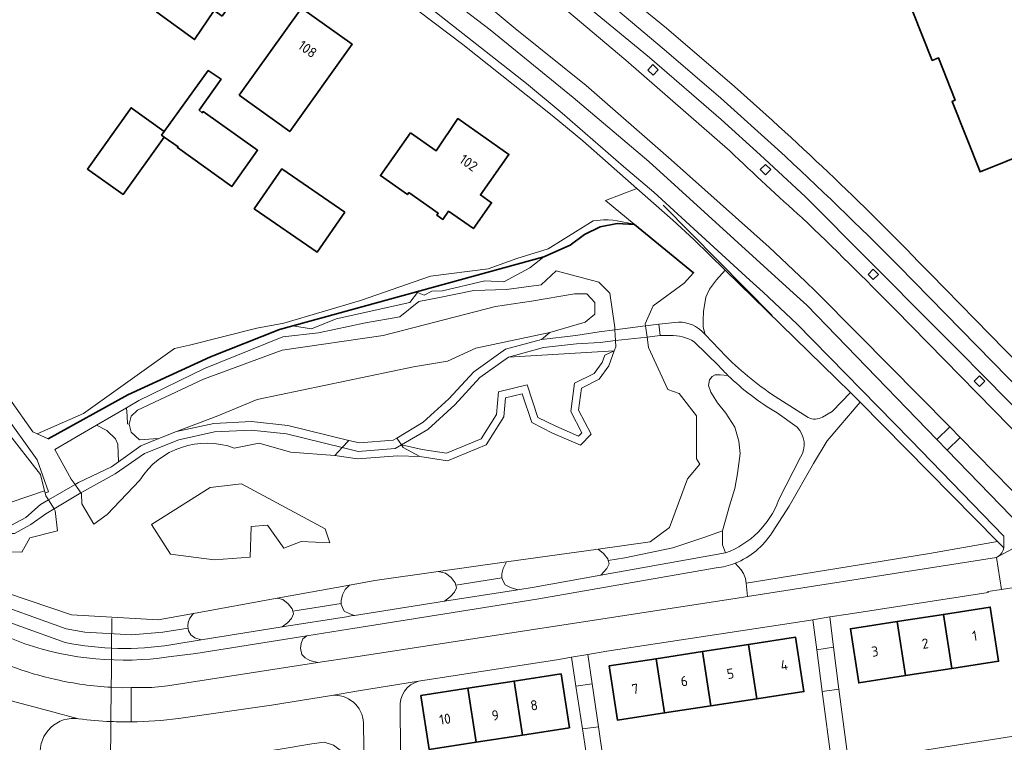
# Model space of a CAD drawing. Extents: x 150256 to 156914, y 461459 to 469481.
# Tile 261 of 656: x 154680 to 154811, y 463901 to 463998. Entities that reach past the tile are written whole.
import ezdxf
from ezdxf.enums import TextEntityAlignment as Align

# ---------------------------------------------------------------- set-up
doc = ezdxf.new("R2010")
doc.units = 0
doc.header["$LTSCALE"] = 0.75
for name, color, linetype, lineweight in [('B-RO-GK-BESCHOEIING-G', 251, 'GK-BESCHOEIING', 35), ('B-RO-GR-BEPLANTING_CULTUUR_BOSPLANTSOEN-GV', 251, 'CONTINUOUS', 18), ('B-RO-GR-GROENVOORZIENING-GV', 251, 'CONTINUOUS', 18), ('B-RO-IE-TERREINAFSCHEIDING_KUNSTMATIG_HEKWERK-G', 251, 'IE-TERREINAFSCHEIDING-KUNSTMATIG', 18), ('B-RO-KW-KUNSTWERK_DEK-GV', 6, 'CONTINUOUS', 18), ('B-RO-KW-KUNSTWERK_DUIKER-G', 251, 'CONTINUOUS', 18), ('B-RO-OG-BEBOUWING-GV', 6, 'CONTINUOUS', 35), ('B-RO-OG-BEBOUWING-T18', 1, 'CONTINUOUS', 18), ('B-RO-OG-TERREIN_CULTUURSCHEIDING-GV', 251, 'CONTINUOUS', 18), ('B-RO-OG-WATER_SLOOT-GV', 251, 'CONTINUOUS', 18), ('B-RO-VH-VERHARDING_ASFALT-GV', 251, 'CONTINUOUS', 18), ('B-RO-VH-VERHARDING_OPEN-GV', 251, 'CONTINUOUS', 18), ('B-RO-VH-VERHARDING_STRAATBAKSTEEN-GV', 251, 'CONTINUOUS', 18), ('B-RO-VH-VERHARDING_TEGEL-GV', 251, 'CONTINUOUS', 18)]:
    doc.layers.add(name, color=color, linetype=linetype, lineweight=lineweight)
doc.styles.add('NLCS-ISO-M200-T18', font='NLCS-ISO.ttf', dxfattribs={"height": 360})
doc.linetypes.add('GK-BESCHOEIING', pattern='A,30,-5,[1,NLCS.SHX,S=1,R=0,X=0,Y=0],-5', length=40)
doc.linetypes.add('IE-TERREINAFSCHEIDING-KUNSTMATIG', pattern='A,4,[82,NLCS.SHX,S=0.75,R=90,X=0,Y=0],4,-2', length=10)

msp = doc.modelspace()

# ---------------------------------------------------------------- linework, layer by layer
at = {"layer": 'B-RO-GK-BESCHOEIING-G'}
msp.add_lwpolyline([(154683.711, 463942.013), (154694.368, 463947.902), (154705.4, 463952.995), (154714.629, 463956.665), (154749.931, 463966.343), (154753.457, 463967.901), (154755.378, 463969.325), (154757.483, 463970.347), (154759.747, 463970.796), (154762.072, 463970.676), (154769.949, 463964.223), (154768.674, 463962.849)], dxfattribs=at)
at = {"layer": 'B-RO-GR-BEPLANTING_CULTUUR_BOSPLANTSOEN-GV'}
for points in [[(154771.006, 463956.472), (154771.484, 463955.972), (154771.232, 463956.979), (154771.232, 463957.893), (154771.294, 463959.054), (154771.604, 463960.955), (154772.099, 463962.017), (154773.029, 463963.277), (154774.187, 463964.57), (154769.995, 463968.661), (154767.16, 463971.265), (154762.39, 463975.471), (154758.172, 463973.871), (154762.026, 463970.714), (154762.072, 463970.676), (154769.949, 463964.223), (154768.674, 463962.849), (154764.537, 463959.823), (154763.47, 463957.388), (154763.51, 463957.123), (154765.327, 463957.353)], [(154787.187, 463944.937), (154788.491, 463945.687), (154790.925, 463948.234), (154774.187, 463964.57), (154773.029, 463963.277), (154772.099, 463962.017), (154771.604, 463960.955), (154771.294, 463959.054), (154771.232, 463957.893), (154771.232, 463956.979), (154771.484, 463955.972), (154774.286, 463953.037)], [(154765.327, 463957.353), (154767.45, 463957.592)], [(154774.544, 463950.511), (154773.517, 463950.57), (154772.839, 463950.57), (154772.445, 463950.375), (154772.065, 463949.937), (154771.943, 463949.175), (154772.242, 463948.267), (154773.151, 463946.823), (154774.277, 463945.477), (154775.484, 463943.611), (154775.986, 463941.73), (154776.162, 463940.091), (154775.823, 463937.415), (154775.484, 463935.404), (154774.751, 463933.068), (154773.805, 463929.743), (154773.832, 463927.861), (154774.234, 463926.787)], [(154781.325, 463947.38), (154785.273, 463944.888)], [(154775.499, 463925.412), (154775.909, 463924.967), (154776.313, 463924.536), (154776.609, 463924.026), (154776.904, 463923.359), (154776.986, 463922.745), (154801.478, 463926.708), (154810.558, 463928.318), (154792.194, 463946.919), (154787.811, 463941.766), (154785.991, 463938.735), (154782.738, 463933.031), (154780.434, 463929.52)], [(154783.812, 463943.577), (154781.116, 463945.507)], [(154781.31, 463933.828), (154784.242, 463939.566)], [(154721.557, 463907.735), (154713.541, 463906.443), (154701.133, 463904.671)], [(154691.986, 463898.339), (154692.054, 463898.335), (154695.207, 463898.147), (154701.951, 463898.727), (154706.39, 463899.361), (154714.443, 463900.511), (154718.955, 463901.252), (154720.616, 463901.469), (154721.843, 463901.108), (154723.07, 463900.169), (154724.514, 463897.497), (154725.964, 463894.154), (154725.86, 463904.077)]]:
    msp.add_lwpolyline(points, dxfattribs=at)
for points in [[(154767.45, 463957.592, -0.2181897), (154771.006, 463956.472)], [(154774.286, 463953.037, 0.0507238), (154781.325, 463947.38)], [(154781.116, 463945.507, -0.0611622), (154774.544, 463950.511)], [(154785.273, 463944.888, 0.2523462), (154787.187, 463944.937)], [(154784.242, 463939.566, 0.3445748), (154783.812, 463943.577)], [(154774.234, 463926.787, 0.2189558), (154781.31, 463933.828)], [(154780.434, 463929.52, -0.1615754), (154775.499, 463925.412)], [(154725.86, 463904.077, 0.4304669), (154721.557, 463907.735)], [(154687.785, 463904.623, 0.4847173), (154682.68, 463899.784)], [(154692.109, 463904.254, -0.0303121), (154687.785, 463904.623)], [(154694.8, 463904.205, -0.0137517), (154692.109, 463904.254)], [(154701.133, 463904.671, -0.0320485), (154694.8, 463904.205)]]:
    msp.add_lwpolyline(points, format="xyb", dxfattribs=at)
for points in [[(154730.31, 463942.137), (154733.829, 463944.251), (154737.258, 463947.396), (154740.611, 463951.009), (154744.824, 463954.022), (154749.628, 463955.321), (154750.742, 463956.256), (154740.843, 463954.128), (154737.075, 463952.418), (154732.531, 463951.636), (154711.655, 463947.272), (154706.365, 463945.09), (154700.857, 463943.014), (154705.851, 463944.083), (154710.877, 463944.34), (154715.738, 463943.812), (154723.91, 463941.822), (154725.31, 463941.481), (154729.813, 463941.839)], [(154683.243, 463935.07), (154674.124, 463932.028), (154668.91, 463942.735), (154667.878, 463942.174), (154668.719, 463940.541), (154669.056, 463937.092), (154667.863, 463933.827), (154669.9, 463932.986), (154672.176, 463931.679), (154674.415, 463931.154), (154676.676, 463930.47), (154678.832, 463930.482), (154680.741, 463931.501), (154682.694, 463933.24), (154683.763, 463933.865), (154683.419, 463934.427), (154683.314, 463934.809)], [(154717.526, 463928.327), (154721.338, 463928.127), (154720.708, 463930.02), (154709.559, 463936.032), (154705.377, 463935.516), (154697.531, 463930.597), (154700.06, 463926.607), (154705.915, 463925.852), (154710.71, 463926.217), (154710.835, 463930.32), (154713.025, 463930.49), (154715.22, 463927.421)]]:
    msp.add_lwpolyline(points, close=True, dxfattribs=at)
at = {"layer": 'B-RO-GR-GROENVOORZIENING-GV'}
for points in [[(154765.243, 463991.37), (154764.512, 463992.052), (154763.83, 463991.32), (154764.562, 463990.638)], [(154780.278, 463978.012), (154779.571, 463978.719), (154778.864, 463978.013), (154779.571, 463977.305)], [(154794.678, 463964.016), (154793.971, 463964.723), (154793.264, 463964.016), (154793.971, 463963.309)], [(154808.86, 463949.748), (154808.153, 463950.455), (154807.445, 463949.749), (154808.152, 463949.041)]]:
    msp.add_lwpolyline(points, close=True, dxfattribs=at)
at = {"layer": 'B-RO-IE-TERREINAFSCHEIDING_KUNSTMATIG_HEKWERK-G'}
for points in [[(154765.882, 463973.282), (154780.445, 463958.501)], [(154674.124, 463932.028), (154683.243, 463935.07)]]:
    msp.add_lwpolyline(points, dxfattribs=at)
at = {"layer": 'B-RO-KW-KUNSTWERK_DEK-GV'}
for points in [[(154763.51, 463957.123), (154759.429, 463956.607), (154759.503, 463955.155), (154763.734, 463955.641)], [(154687.31, 463935.938), (154683.763, 463933.865), (154684.498, 463932.664), (154688.103, 463934.818)]]:
    msp.add_lwpolyline(points, close=True, dxfattribs=at)
at = {"layer": 'B-RO-KW-KUNSTWERK_DUIKER-G'}
msp.add_lwpolyline([(154692.029, 463895.667), (154692.054, 463898.335), (154692.109, 463904.254), (154692.152, 463908.836), (154692.172, 463910.928), (154692.186, 463912.476), (154692.201, 463914.104), (154692.238, 463918.004)], dxfattribs=at)
at = {"layer": 'B-RO-OG-BEBOUWING-GV'}
for points in [[(154706.946, 463998.54), (154708.006, 464000), (154711.376, 464004.638), (154707.061, 464007.773), (154705.328, 464005.387), (154703.702, 464006.569), (154698.93, 464000), (154698.236, 463999.045), (154703.278, 463995.383), (154705.917, 463999.288)], [(154709.231, 463987.947), (154716.006, 463983.1), (154724.35, 463994.764), (154717.574, 463999.611)], [(154699.238, 463983.123), (154698.862, 463982.616), (154699.201, 463982.365), (154701.077, 463981.078), (154700.987, 463980.952), (154708.27, 463975.766), (154711.708, 463980.594), (154704.426, 463985.781), (154704.314, 463985.624), (154703.895, 463985.965), (154706.821, 463990.105), (154705.104, 463991.243)], [(154699.201, 463982.365), (154698.862, 463982.616), (154699.238, 463983.123), (154694.791, 463986.291), (154688.952, 463978.095), (154693.732, 463974.689)], [(154732.148, 463982.928), (154728.107, 463977.211), (154731.727, 463974.674), (154731.917, 463974.943), (154735.848, 463972.189), (154735.658, 463971.92), (154736.463, 463971.356), (154737.226, 463972.445), (154740.535, 463970.128), (154742.955, 463973.585), (154741.472, 463974.623), (154745.27, 463980.045), (154738.432, 463984.834), (154735.555, 463980.52)], [(154723.353, 463972.33), (154714.957, 463978.139), (154711.252, 463972.785), (154719.648, 463966.976)], [(154797.167, 463917.618), (154798.283, 463910.382), (154804.459, 463911.335), (154803.344, 463918.57)], [(154804.459, 463911.335), (154810.717, 463912.3), (154809.601, 463919.535), (154803.344, 463918.57)], [(154798.283, 463910.382), (154797.167, 463917.618), (154790.91, 463916.652), (154792.026, 463909.417)], [(154777.307, 463914.542), (154771.13, 463913.591), (154772.246, 463906.344), (154778.423, 463907.295)], [(154778.423, 463907.295), (154784.696, 463908.261), (154783.58, 463915.508), (154777.307, 463914.542)], [(154766.069, 463905.393), (154772.246, 463906.344), (154771.13, 463913.591), (154764.953, 463912.64)], [(154764.953, 463912.64), (154758.68, 463911.674), (154759.795, 463904.427), (154766.069, 463905.393)], [(154753.371, 463903.396), (154752.257, 463910.616), (154745.976, 463909.646), (154747.09, 463902.426)], [(154739.799, 463908.693), (154740.913, 463901.473), (154747.09, 463902.426), (154745.976, 463909.646)], [(154740.913, 463901.473), (154739.799, 463908.693), (154733.518, 463907.723), (154734.633, 463900.503)]]:
    msp.add_lwpolyline(points, close=True, dxfattribs=at)
msp.add_lwpolyline([(154796.572, 464005.853), (154801.84, 463992.609), (154802.686, 463992.936), (154804.924, 463987.317), (154804.881, 463987.3), (154804.502, 463987.138), (154808.23, 463977.705), (154815.123, 463980.46), (154814.042, 463983.407), (154814.366, 463983.488), (154814.61, 463982.893), (154821.043, 463985.459), (154824.323, 463986.759), (154830.455, 463989.096), (154839.373, 463992.633), (154836.67, 463999.457)], dxfattribs=at)
at = {"layer": 'B-RO-OG-TERREIN_CULTUURSCHEIDING-GV'}
for points in [[(154804.178, 463943.622), (154791.974, 463955.983), (154786.301, 463961.73), (154784.901, 463963.052), (154780.044, 463967.637), (154766.966, 463979.334), (154755.599, 463989.272), (154746.118, 463996.886), (154742.366, 464000), (154733.5, 464006.306), (154729.425, 464009.204), (154725.917, 464011.699), (154724.304, 464010.405), (154738.456, 464000), (154742.795, 463996.697), (154753.87, 463987.65), (154763.969, 463979.113), (154783.322, 463961.494), (154785.075, 463959.898), (154790.373, 463954.402), (154802.445, 463941.936)], [(154694.546, 463943.993), (154694.823, 463942.901), (154695.936, 463941.907), (154697.769, 463942.015), (154698.499, 463942.058), (154700.857, 463943.014), (154706.365, 463945.09), (154711.655, 463947.272), (154732.531, 463951.636), (154737.075, 463952.418), (154740.843, 463954.128), (154750.742, 463956.256), (154755.49, 463957.616), (154756.745, 463958.676), (154756.749, 463960.271), (154755.706, 463961.405), (154754.036, 463961.403), (154748.313, 463960.452), (154743.468, 463959.713), (154728.458, 463955.848), (154714.997, 463953.88), (154704.451, 463950.011), (154695.641, 463945.867), (154694.827, 463945.054)], [(154759.503, 463955.155), (154757.454, 463954.919), (154754.312, 463954.751), (154749.882, 463954.227), (154745.243, 463952.959), (154759.361, 463953.798), (154759.546, 463954.31)], [(154730.914, 463941.216), (154733.679, 463940.615), (154736.949, 463940.124), (154741.558, 463942.024), (154743.611, 463945.3), (154743.9, 463948.294), (154747.72, 463949.26), (154749.15, 463944.901), (154751.531, 463943.713), (154754.596, 463942.369), (154755.038, 463942.82), (154753.553, 463945.665), (154754.061, 463949.453), (154756.656, 463950.784), (154757.741, 463952.25), (154758.09, 463953.203), (154759.361, 463953.798), (154745.243, 463952.959), (154741.378, 463950.233), (154738.066, 463946.575), (154734.437, 463943.296)], [(154690.177, 463943.855), (154691.563, 463943.162), (154692.709, 463942.048), (154693.039, 463941.328), (154693.119, 463938.957), (154696.104, 463941.087), (154698.499, 463942.058), (154697.769, 463942.015), (154695.936, 463941.907), (154694.823, 463942.901), (154694.546, 463943.993), (154694.32, 463944.021), (154694.281, 463945.066), (154694.169, 463946.177)], [(154693.119, 463938.957), (154693.039, 463941.328), (154692.709, 463942.048), (154691.563, 463943.162), (154690.177, 463943.855), (154684.609, 463940.615), (154686.804, 463936.653), (154687.31, 463935.938), (154687.759, 463936.2), (154692.173, 463938.282)], [(154684.498, 463932.664), (154683.427, 463932.025), (154681.404, 463930.592), (154679.224, 463929.361), (154675.537, 463929.379), (154675.384, 463926.992), (154675.47, 463926.976), (154680.213, 463926.878), (154681.268, 463928.802), (154684.949, 463929.752), (154684.655, 463932.407)], [(154758.551, 463925.755), (154758.668, 463925.334), (154758.375, 463924.721), (154757.545, 463923.798), (154774.234, 463926.787), (154773.832, 463927.861), (154773.805, 463929.743), (154771.323, 463928.867), (154767.199, 463927.472), (154760.758, 463926.11)], [(154746.479, 463921.864), (154745.501, 463922.183), (154744.769, 463922.533), (154744.513, 463923.014), (154744.33, 463923.466), (154738.195, 463922.484), (154738.291, 463922.139), (154737.998, 463921.527), (154737.486, 463920.958), (154736.692, 463920.325)], [(154716.418, 463918.985), (154716.514, 463918.638), (154716.222, 463918.026), (154715.709, 463917.457), (154714.996, 463916.888), (154723.59, 463918.262), (154724.208, 463918.361), (154724.653, 463918.431), (154724.017, 463918.638), (154723.285, 463918.988), (154723.029, 463919.47), (154722.846, 463919.907), (154722.846, 463920.018)]]:
    msp.add_lwpolyline(points, close=True, dxfattribs=at)
for points in [[(154805.588, 463942.194), (154803.847, 463940.5), (154815.231, 463928.753)], [(154815.204, 463932.403), (154814.657, 463932.96), (154805.588, 463942.194)], [(154811.387, 463927.478), (154810.558, 463928.318), (154801.478, 463926.708), (154776.986, 463922.745)], [(154776.986, 463922.745), (154777.165, 463920.962), (154810.426, 463926.191)], [(154719.734, 463912.127), (154724.507, 463912.861), (154775.493, 463920.699), (154777.165, 463920.962), (154776.986, 463922.745), (154776.904, 463923.359), (154776.609, 463924.026), (154776.313, 463924.536), (154775.909, 463924.967), (154775.499, 463925.412)], [(154772.982, 463924.779), (154748.996, 463920.615), (154724.44, 463916.688), (154723.856, 463916.595), (154718.289, 463915.711), (154717.759, 463915.312), (154717.503, 463914.656), (154717.429, 463914.043), (154717.612, 463913.212), (154718.052, 463912.774), (154718.674, 463912.424), (154719.734, 463912.127)], [(154674.724, 463920.718), (154674.107, 463919.075), (154685.992, 463914.827)], [(154700.128, 463914.511), (154704.153, 463915.154), (154703.293, 463915.449), (154702.757, 463915.851), (154702.455, 463916.352), (154702.426, 463916.637), (154702.416, 463916.735), (154699.033, 463916.191), (154694.911, 463915.851), (154688.62, 463916.191), (154686.121, 463916.633), (154674.724, 463920.718)], [(154680.604, 463914.63), (154673.857, 463917.285), (154673.228, 463916.954), (154672.746, 463915.726), (154672.199, 463914.253), (154674.102, 463913.442), (154678.746, 463911.643)], [(154692.152, 463908.836), (154693.68, 463908.774), (154694.8, 463908.777), (154697.566, 463908.783), (154699.644, 463909.039), (154719.734, 463912.127), (154718.674, 463912.424), (154718.052, 463912.774), (154717.612, 463913.212), (154717.429, 463914.043), (154717.503, 463914.656), (154717.759, 463915.312), (154718.289, 463915.711)], [(154718.289, 463915.711), (154703.43, 463913.35), (154699.776, 463912.885)]]:
    msp.add_lwpolyline(points, dxfattribs=at)
for points in [[(154810.661, 463926.316, 0.2235804), (154811.387, 463927.478)], [(154810.426, 463926.191, 0.0386733), (154810.661, 463926.316)], [(154775.499, 463925.412, -0.064013), (154772.982, 463924.779)], [(154699.776, 463912.885, -0.1182438), (154680.604, 463914.63)], [(154685.992, 463914.827, 0.0921067), (154700.128, 463914.511)], [(154678.746, 463911.643, 0.0355615), (154684.74, 463909.858)], [(154684.74, 463909.858, 0.0426414), (154692.152, 463908.836)]]:
    msp.add_lwpolyline(points, format="xyb", dxfattribs=at)
at = {"layer": 'B-RO-OG-WATER_SLOOT-GV'}
for points in [[(154651.746, 463979.505), (154644.172, 463984.24), (154642.192, 463981.283), (154651.417, 463974.825), (154659.215, 463966.948), (154666.436, 463959.572), (154671.419, 463952.985), (154678.116, 463943.156), (154682.684, 463937.244), (154683.243, 463935.07)], [(154683.243, 463935.07), (154683.314, 463934.809), (154683.741, 463934.949), (154682.237, 463939.212), (154677.645, 463945.643), (154674.068, 463950.398), (154670.526, 463955.452), (154666.382, 463960.872), (154657.597, 463969.847), (154654.139, 463973.394), (154652.192, 463975.17), (154649.788, 463977.078), (154647.358, 463978.815), (154645.091, 463980.271), (154642.732, 463981.628), (154644.172, 463983.546), (154655.45, 463976.066), (154669.167, 463960.745), (154678.613, 463947.319), (154670.961, 463959.024), (154665.539, 463965.727)], [(154675.341, 463922.364), (154686.837, 463918.513), (154698.411, 463917.85), (154703.129, 463918.706), (154714.304, 463920.734), (154724, 463922.493), (154727.374, 463923.105), (154735.829, 463924.292), (154744.959, 463925.574), (154757.199, 463927.292), (154764.137, 463928.266), (154766.729, 463930.165), (154769.147, 463936.705), (154770.787, 463938.659), (154770.342, 463939.357), (154770.347, 463945.103), (154768.022, 463948.11), (154766.492, 463948.629), (154763.946, 463954.244), (154763.734, 463955.641), (154763.51, 463957.123), (154763.47, 463957.388), (154764.537, 463959.823), (154768.674, 463962.849), (154769.949, 463964.223), (154762.072, 463970.676), (154759.747, 463970.796), (154757.483, 463970.347), (154755.378, 463969.325), (154753.457, 463967.901), (154749.931, 463966.343), (154748.092, 463964.89), (154744.601, 463963.028), (154742.041, 463963.144), (154736.398, 463961.806), (154735.001, 463961.748), (154733.954, 463961.224), (154733.081, 463961.573), (154732.034, 463960.235), (154722.202, 463958.081), (154718.885, 463956.743), (154716.365, 463957.141), (154714.629, 463956.665), (154705.4, 463952.995), (154694.368, 463947.902), (154683.711, 463942.013), (154682.261, 463942.685), (154681.686, 463942.951), (154678.613, 463947.319)], [(154695.953, 463936.509), (154691.586, 463931.911), (154689.799, 463930.605), (154688.228, 463933.343), (154688.18, 463934.709), (154688.103, 463934.818), (154687.31, 463935.938), (154686.804, 463936.653), (154684.609, 463940.615), (154690.177, 463943.855), (154694.169, 463946.177), (154695.837, 463947.148), (154704.59, 463951.444), (154715.093, 463955.659), (154719.821, 463956.208), (154726.113, 463957.526), (154730.711, 463958.334), (154733.257, 463960.383), (154735.764, 463960.875), (154740.598, 463961.877), (154744.971, 463962.013), (154749.585, 463962.603), (154751.594, 463964.487), (154757.284, 463962.981), (154758.752, 463961.507), (154759.414, 463956.898), (154759.429, 463956.607), (154759.503, 463955.155), (154759.546, 463954.31), (154759.361, 463953.798), (154758.632, 463951.773), (154757.321, 463950.001), (154754.983, 463948.802), (154754.586, 463945.846), (154756.26, 463942.64), (154754.828, 463941.175), (154751.107, 463942.807), (154748.33, 463944.193), (154747.061, 463948.062), (154744.828, 463947.497), (154744.584, 463944.969), (154742.235, 463941.222), (154737.074, 463939.094), (154733.355, 463939.652), (154730.406, 463939.755), (154725.064, 463939.337), (154722.012, 463939.814), (154716.096, 463940.259), (154711.912, 463941.445), (154708.591, 463940.802)], [(154766.817, 463955.843), (154765.488, 463955.843), (154763.734, 463955.641), (154763.946, 463954.244), (154766.492, 463948.629), (154768.022, 463948.11), (154770.347, 463945.103), (154770.342, 463939.357), (154770.787, 463938.659), (154769.147, 463936.705), (154766.729, 463930.165), (154764.137, 463928.266), (154757.199, 463927.292), (154757.936, 463926.691), (154758.485, 463925.99), (154758.551, 463925.755), (154760.758, 463926.11), (154767.199, 463927.472), (154771.323, 463928.867), (154773.805, 463929.743)], [(154773.359, 463951.724), (154770.054, 463955.016)], [(154773.805, 463929.743), (154774.751, 463933.068), (154775.484, 463935.404), (154775.823, 463937.415), (154776.162, 463940.091), (154775.986, 463941.73), (154775.484, 463943.611), (154774.277, 463945.477), (154773.151, 463946.823), (154772.242, 463948.267), (154771.943, 463949.175), (154772.065, 463949.937), (154772.445, 463950.375), (154772.839, 463950.57), (154773.517, 463950.57), (154774.544, 463950.511)], [(154677.645, 463945.643), (154682.237, 463939.212), (154683.741, 463934.949), (154683.314, 463934.809), (154683.419, 463934.427), (154683.763, 463933.865), (154684.498, 463932.664), (154684.655, 463932.407), (154684.949, 463929.752), (154681.268, 463928.802), (154680.213, 463926.878), (154675.47, 463926.976)], [(154723.009, 463940.868), (154715.573, 463942.685), (154710.861, 463943.209), (154705.959, 463942.979), (154701.171, 463941.916), (154696.61, 463940.093), (154692.673, 463937.372), (154689.38, 463935.535), (154688.582, 463935.104), (154688.103, 463934.818), (154688.18, 463934.709), (154688.228, 463933.343), (154689.799, 463930.605), (154691.586, 463931.911), (154695.953, 463936.509)], [(154708.591, 463940.802), (154711.912, 463941.445), (154716.096, 463940.259), (154722.012, 463939.814), (154723.009, 463940.868)]]:
    msp.add_lwpolyline(points, dxfattribs=at)
for points in [[(154762.072, 463970.676), (154762.026, 463970.714), (154759.762, 463971.151), (154759.144, 463971.237), (154758.522, 463971.291), (154757.898, 463971.313), (154756.549, 463971.184), (154750.516, 463967.411), (154746.327, 463966.121), (154742.498, 463964.735), (154734.789, 463963.785), (154725.458, 463960.542), (154715.208, 463957.512), (154711.585, 463956.803), (154702.618, 463954.563), (154700.616, 463954.108), (154688.449, 463945.404), (154682.261, 463942.685), (154683.711, 463942.013), (154694.368, 463947.902), (154705.4, 463952.995), (154714.629, 463956.665), (154716.365, 463957.141), (154718.885, 463956.743), (154722.202, 463958.081), (154732.034, 463960.235), (154733.081, 463961.573), (154733.954, 463961.224), (154735.001, 463961.748), (154736.398, 463961.806), (154742.041, 463963.144), (154744.601, 463963.028), (154748.092, 463964.89), (154749.931, 463966.343), (154753.457, 463967.901), (154755.378, 463969.325), (154757.483, 463970.347), (154759.747, 463970.796)], [(154694.169, 463946.177), (154694.281, 463945.066), (154694.32, 463944.021), (154694.546, 463943.993), (154694.827, 463945.054), (154695.641, 463945.867), (154704.451, 463950.011), (154714.997, 463953.88), (154728.458, 463955.848), (154743.468, 463959.713), (154748.313, 463960.452), (154754.036, 463961.403), (154755.706, 463961.405), (154756.749, 463960.271), (154756.745, 463958.676), (154755.49, 463957.616), (154750.742, 463956.256), (154749.628, 463955.321), (154754.223, 463955.837), (154757.342, 463956.342), (154759.429, 463956.607), (154759.414, 463956.898), (154758.752, 463961.507), (154757.284, 463962.981), (154751.594, 463964.487), (154749.585, 463962.603), (154744.971, 463962.013), (154740.598, 463961.877), (154735.764, 463960.875), (154733.257, 463960.383), (154730.711, 463958.334), (154726.113, 463957.526), (154719.821, 463956.208), (154715.093, 463955.659), (154704.59, 463951.444), (154695.837, 463947.148)], [(154759.361, 463953.798), (154758.09, 463953.203), (154757.741, 463952.25), (154756.656, 463950.784), (154754.061, 463949.453), (154753.553, 463945.665), (154755.038, 463942.82), (154754.596, 463942.369), (154751.531, 463943.713), (154749.15, 463944.901), (154747.72, 463949.26), (154743.9, 463948.294), (154743.611, 463945.3), (154741.558, 463942.024), (154736.949, 463940.124), (154733.679, 463940.615), (154730.914, 463941.216), (154731.15, 463940.856), (154733.355, 463939.652), (154737.074, 463939.094), (154742.235, 463941.222), (154744.584, 463944.969), (154744.828, 463947.497), (154747.061, 463948.062), (154748.33, 463944.193), (154751.107, 463942.807), (154754.828, 463941.175), (154756.26, 463942.64), (154754.586, 463945.846), (154754.983, 463948.802), (154757.321, 463950.001), (154758.632, 463951.773)], [(154723.009, 463940.868), (154722.012, 463939.814), (154725.064, 463939.337), (154730.406, 463939.755), (154733.355, 463939.652), (154731.15, 463940.856), (154730.914, 463941.216), (154730.097, 463940.734), (154725.146, 463940.346)], [(154717.526, 463928.327), (154715.22, 463927.421), (154713.025, 463930.49), (154710.835, 463930.32), (154710.71, 463926.217), (154705.915, 463925.852), (154700.06, 463926.607), (154697.531, 463930.597), (154705.377, 463935.516), (154709.559, 463936.032), (154720.708, 463930.02), (154721.338, 463928.127)], [(154744.959, 463925.574), (154744.513, 463924.721), (154744.33, 463923.977), (154744.33, 463923.466), (154744.513, 463923.014), (154744.769, 463922.533), (154745.501, 463922.183), (154746.479, 463921.864), (154748.652, 463922.206), (154757.545, 463923.798), (154758.375, 463924.721), (154758.668, 463925.334), (154758.551, 463925.755), (154758.485, 463925.99), (154757.936, 463926.691), (154757.199, 463927.292)], [(154744.33, 463923.466), (154744.33, 463923.977), (154744.513, 463924.721), (154744.959, 463925.574), (154735.829, 463924.292), (154736.827, 463924.065), (154737.559, 463923.496), (154738.108, 463922.796), (154738.195, 463922.484)], [(154724, 463922.493), (154723.395, 463921.877), (154723.029, 463921.176), (154722.846, 463920.432), (154722.846, 463920.018), (154722.846, 463919.907), (154723.029, 463919.47), (154723.285, 463918.988), (154724.017, 463918.638), (154724.653, 463918.431), (154736.692, 463920.325), (154737.486, 463920.958), (154737.998, 463921.527), (154738.291, 463922.139), (154738.195, 463922.484), (154738.108, 463922.796), (154737.559, 463923.496), (154736.827, 463924.065), (154735.829, 463924.292), (154727.374, 463923.105)], [(154674.724, 463920.718), (154686.121, 463916.633), (154688.62, 463916.191), (154694.911, 463915.851), (154699.033, 463916.191), (154702.416, 463916.735), (154702.387, 463917.014), (154702.421, 463917.475), (154702.589, 463917.956), (154703.008, 463918.538), (154703.129, 463918.706), (154698.411, 463917.85), (154686.837, 463918.513), (154675.341, 463922.364)], [(154722.846, 463920.018), (154722.846, 463920.432), (154723.029, 463921.176), (154723.395, 463921.877), (154724, 463922.493), (154714.304, 463920.734), (154715.05, 463920.564), (154715.782, 463919.995), (154716.331, 463919.295), (154716.418, 463918.985)], [(154702.416, 463916.735), (154702.426, 463916.637), (154702.455, 463916.352), (154702.757, 463915.851), (154703.293, 463915.449), (154704.153, 463915.154), (154714.996, 463916.888), (154715.709, 463917.457), (154716.222, 463918.026), (154716.514, 463918.638), (154716.418, 463918.985), (154716.331, 463919.295), (154715.782, 463919.995), (154715.05, 463920.564), (154714.304, 463920.734), (154703.129, 463918.706), (154703.008, 463918.538), (154702.589, 463917.956), (154702.421, 463917.475), (154702.387, 463917.014)]]:
    msp.add_lwpolyline(points, close=True, dxfattribs=at)
for points in [[(154770.054, 463955.016, 0.1356818), (154766.817, 463955.843)], [(154774.544, 463950.511, -0.0125087), (154773.359, 463951.724)], [(154695.953, 463936.509, -0.3544201), (154708.591, 463940.802)], [(154708.591, 463940.802, 0.3544201), (154695.953, 463936.509)]]:
    msp.add_lwpolyline(points, format="xyb", dxfattribs=at)
at = {"layer": 'B-RO-VH-VERHARDING_ASFALT-GV'}
for points in [[(154781.211, 463980.711), (154773.595, 463987.574), (154766.007, 463994.081), (154758.966, 464000), (154758.719, 464000.207), (154748.008, 464008.601), (154732.493, 464020.042), (154716.984, 464030.925), (154716.478, 464031.322), (154713.012, 464034.039)], [(154713.79, 464027.893), (154714.844, 464027.148), (154716.108, 464028.933), (154734.046, 464016.294), (154744.807, 464008.35), (154755.546, 464000), (154764.043, 463992.994), (154773.639, 463984.697), (154778.834, 463979.983), (154784.915, 463974.374), (154802.124, 463957.063), (154804.944, 463954.226), (154809.174, 463949.971), (154816.174, 463942.829), (154819.351, 463939.676), (154827.833, 463930.935)], [(154810.661, 463926.316), (154815.231, 463928.753), (154803.847, 463940.5), (154802.445, 463941.936), (154790.373, 463954.402), (154785.075, 463959.898), (154783.322, 463961.494), (154763.969, 463979.113), (154753.87, 463987.65), (154742.795, 463996.697), (154738.456, 464000), (154724.304, 464010.405), (154722.086, 464012.013), (154719.323, 464013.94), (154717.902, 464014.931), (154711.405, 464019.462), (154708.836, 464021.254), (154701.762, 464026.188), (154700.203, 464023.952)], [(154700.203, 464023.952), (154707.499, 464018.824), (154720.497, 464009.687), (154722.82, 464008.055), (154734.279, 464000), (154734.359, 463999.944), (154747.622, 463989.522), (154752.376, 463985.552), (154760.584, 463978.449), (154764.659, 463975.016), (154777.469, 463963.231), (154779.241, 463961.649), (154783.756, 463957.413), (154798.919, 463941.878), (154811.393, 463929.021), (154811.387, 463927.478)], [(154774.833, 463980.478), (154760.897, 463992.655), (154752.171, 464000), (154736.875, 464011.169), (154733.5, 464006.306), (154742.366, 464000), (154746.118, 463996.886), (154755.599, 463989.272), (154766.966, 463979.334), (154780.044, 463967.637), (154784.901, 463963.052), (154786.301, 463961.73), (154791.974, 463955.983), (154804.178, 463943.622)], [(154469.922, 463998.909), (154467.927, 463994.687), (154509.308, 463977.109), (154511.125, 463976.349), (154556.218, 463957.49), (154558.028, 463956.753), (154619.056, 463931.367), (154620.859, 463930.618), (154674.313, 463908.383), (154675.202, 463907.949), (154683.794, 463905.689), (154687.785, 463904.623)], [(154827.553, 463930.095), (154831.135, 463930.6), (154828.766, 463933.023), (154797.285, 463965.208)], [(154804.178, 463943.622), (154805.588, 463942.194), (154814.657, 463932.96), (154818.762, 463936.992), (154796.886, 463959.301)], [(154767.45, 463957.592), (154765.327, 463957.353), (154765.488, 463955.843), (154766.817, 463955.843)], [(154774.286, 463953.037), (154771.484, 463955.972), (154771.006, 463956.472)], [(154770.054, 463955.016), (154773.359, 463951.724)], [(154780.434, 463929.52), (154782.738, 463933.031), (154785.991, 463938.735), (154787.811, 463941.766), (154792.194, 463946.919), (154790.925, 463948.234), (154788.491, 463945.687), (154787.187, 463944.937)], [(154785.273, 463944.888), (154781.325, 463947.38)], [(154781.116, 463945.507), (154783.812, 463943.577)], [(154784.242, 463939.566), (154781.31, 463933.828)], [(154815.231, 463928.753), (154810.661, 463926.316)], [(154774.234, 463926.787), (154757.545, 463923.798), (154748.652, 463922.206), (154746.479, 463921.864), (154736.692, 463920.325), (154724.653, 463918.431), (154724.208, 463918.361), (154723.59, 463918.262), (154714.996, 463916.888), (154704.153, 463915.154), (154700.128, 463914.511)], [(154701.133, 463904.671), (154713.541, 463906.443), (154721.557, 463907.735), (154725.199, 463908.351), (154733.221, 463909.65), (154751.959, 463912.543), (154753.635, 463912.832), (154755.827, 463913.211), (154758.376, 463913.651), (154783.283, 463917.436), (154785.9, 463917.859), (154788.143, 463918.221), (154790.606, 463918.619), (154809.296, 463921.512), (154809.281, 463921.606), (154811.105, 463921.894), (154810.426, 463926.191), (154777.165, 463920.962)], [(154810.426, 463926.191), (154811.105, 463921.894), (154813.371, 463922.252), (154815.046, 463922.517), (154817.634, 463922.926), (154820.599, 463923.248)], [(154699.776, 463912.885), (154703.43, 463913.35), (154718.289, 463915.711), (154723.856, 463916.595), (154724.44, 463916.688), (154748.996, 463920.615), (154772.982, 463924.779)], [(154777.165, 463920.962), (154775.493, 463920.699), (154724.507, 463912.861), (154719.734, 463912.127), (154699.644, 463909.039), (154697.566, 463908.783), (154694.8, 463908.777), (154694.8, 463904.205)], [(154685.992, 463914.827), (154674.107, 463919.075), (154673.228, 463916.954), (154673.857, 463917.285), (154680.604, 463914.63)], [(154733.221, 463909.65), (154725.199, 463908.351), (154721.557, 463907.735)], [(154687.785, 463904.623), (154683.794, 463905.689), (154675.202, 463907.949)], [(154694.8, 463904.205), (154694.8, 463908.777), (154693.68, 463908.774), (154692.152, 463908.836)], [(154731.231, 463829.646), (154731.222, 463830.505), (154731.186, 463834.029), (154731.111, 463841.332), (154731.105, 463841.928), (154731.099, 463845.335), (154731.094, 463848.692), (154731.082, 463855.307), (154731.075, 463859.601), (154731.073, 463860.506), (154731.05, 463860.882), (154730.956, 463872.983), (154730.956, 463873.071), (154730.895, 463887.465), (154730.885, 463889.815), (154730.751, 463906.063)], [(154725.86, 463904.077), (154725.964, 463894.154), (154726.05, 463885.95), (154726.21, 463870.776), (154726.241, 463869.068), (154726.745, 463839.23), (154726.766, 463838.018), (154726.899, 463830.109)]]:
    msp.add_lwpolyline(points, dxfattribs=at)
for points in [[(154784.461, 463971.552, -0.0083004), (154774.833, 463980.478)], [(154797.285, 463965.208, 0.0097853), (154781.211, 463980.711)], [(154796.886, 463959.301, 0.0081857), (154784.461, 463971.552)], [(154771.006, 463956.472, 0.2181897), (154767.45, 463957.592)], [(154766.817, 463955.843, -0.1356818), (154770.054, 463955.016)], [(154781.325, 463947.38, -0.0507238), (154774.286, 463953.037)], [(154773.359, 463951.724, 0.0125087), (154774.544, 463950.511)], [(154774.544, 463950.511, 0.0611622), (154781.116, 463945.507)], [(154787.187, 463944.937, -0.2523462), (154785.273, 463944.888)], [(154783.812, 463943.577, -0.3445748), (154784.242, 463939.566)], [(154781.31, 463933.828, -0.2189558), (154774.234, 463926.787)], [(154775.499, 463925.412, 0.1615754), (154780.434, 463929.52)], [(154811.387, 463927.478, -0.2235804), (154810.661, 463926.316)], [(154810.661, 463926.316, -0.0386733), (154810.426, 463926.191)], [(154772.982, 463924.779, 0.064013), (154775.499, 463925.412)], [(154680.604, 463914.63, 0.1182438), (154699.776, 463912.885)], [(154700.128, 463914.511, -0.0921067), (154685.992, 463914.827)], [(154684.74, 463909.858, -0.0355615), (154678.746, 463911.643)], [(154692.152, 463908.836, -0.0426414), (154684.74, 463909.858)], [(154730.751, 463906.063, -0.3640524), (154733.221, 463909.65)], [(154721.557, 463907.735, -0.4304669), (154725.86, 463904.077)], [(154682.68, 463899.784, -0.4847173), (154687.785, 463904.623)], [(154687.785, 463904.623, 0.0303121), (154692.109, 463904.254)], [(154692.109, 463904.254, 0.0137517), (154694.8, 463904.205)], [(154694.8, 463904.205, 0.0320485), (154701.133, 463904.671)]]:
    msp.add_lwpolyline(points, format="xyb", dxfattribs=at)
at = {"layer": 'B-RO-VH-VERHARDING_OPEN-GV'}
for points in [[(154749.628, 463955.321), (154744.824, 463954.022), (154740.611, 463951.009), (154737.258, 463947.396), (154733.829, 463944.251), (154730.31, 463942.137), (154730.914, 463941.216), (154734.437, 463943.296), (154738.066, 463946.575), (154741.378, 463950.233), (154745.243, 463952.959), (154749.882, 463954.227), (154754.312, 463954.751), (154757.454, 463954.919), (154759.503, 463955.155), (154759.429, 463956.607), (154757.342, 463956.342), (154754.223, 463955.837)], [(154759.503, 463955.155), (154763.734, 463955.641), (154763.51, 463957.123), (154759.429, 463956.607)], [(154763.51, 463957.123), (154763.734, 463955.641), (154765.488, 463955.843), (154765.327, 463957.353)], [(154688.103, 463934.818), (154688.582, 463935.104), (154689.38, 463935.535), (154692.673, 463937.372), (154696.61, 463940.093), (154701.171, 463941.916), (154705.959, 463942.979), (154710.861, 463943.209), (154715.573, 463942.685), (154723.009, 463940.868), (154723.91, 463941.822), (154715.738, 463943.812), (154710.877, 463944.34), (154705.851, 463944.083), (154700.857, 463943.014), (154698.499, 463942.058), (154696.104, 463941.087), (154693.119, 463938.957), (154692.173, 463938.282), (154687.759, 463936.2), (154687.31, 463935.938)], [(154730.914, 463941.216), (154730.31, 463942.137), (154729.813, 463941.839), (154725.31, 463941.481), (154723.91, 463941.822), (154723.009, 463940.868), (154725.146, 463940.346), (154730.097, 463940.734)], [(154687.31, 463935.938), (154683.763, 463933.865), (154684.498, 463932.664), (154688.103, 463934.818)], [(154683.763, 463933.865), (154682.694, 463933.24), (154680.741, 463931.501), (154678.832, 463930.482), (154676.676, 463930.47), (154674.415, 463931.154), (154672.176, 463931.679), (154669.9, 463932.986), (154667.863, 463933.827), (154667.571, 463933.028), (154667.477, 463932.771), (154671.333, 463930.874), (154674.012, 463929.764), (154674.04, 463929.87), (154675.543, 463929.747), (154675.537, 463929.379), (154679.224, 463929.361), (154681.404, 463930.592), (154683.427, 463932.025), (154684.498, 463932.664)]]:
    msp.add_lwpolyline(points, close=True, dxfattribs=at)
at = {"layer": 'B-RO-VH-VERHARDING_STRAATBAKSTEEN-GV'}
for points in [[(154804.944, 463954.226), (154802.124, 463957.063), (154784.915, 463974.374), (154778.834, 463979.983), (154773.639, 463984.697), (154764.043, 463992.994), (154755.546, 464000), (154744.807, 464008.35), (154734.046, 464016.294), (154716.108, 464028.933), (154714.844, 464027.148), (154719.615, 464023.77), (154719.734, 464023.685), (154732.835, 464014.119), (154736.875, 464011.169), (154752.171, 464000), (154760.897, 463992.655), (154774.833, 463980.478)], [(154796.886, 463959.301), (154818.762, 463936.992), (154818.791, 463939.133), (154819.351, 463939.676), (154816.174, 463942.829), (154809.174, 463949.971), (154804.944, 463954.226)]]:
    msp.add_lwpolyline(points, dxfattribs=at)
for points in [[(154765.243, 463991.37), (154764.562, 463990.638), (154763.83, 463991.32), (154764.512, 463992.052)], [(154780.278, 463978.012), (154779.571, 463977.305), (154778.864, 463978.013), (154779.571, 463978.719)], [(154794.678, 463964.016), (154793.971, 463963.309), (154793.264, 463964.016), (154793.971, 463964.723)], [(154808.86, 463949.748), (154808.152, 463949.041), (154807.445, 463949.749), (154808.153, 463950.455)]]:
    msp.add_lwpolyline(points, close=True, dxfattribs=at)
for points in [[(154774.833, 463980.478, 0.0083004), (154784.461, 463971.552)], [(154784.461, 463971.552, -0.0081857), (154796.886, 463959.301)]]:
    msp.add_lwpolyline(points, format="xyb", dxfattribs=at)
at = {"layer": 'B-RO-VH-VERHARDING_TEGEL-GV'}
for points in [[(154721.633, 464031.14), (154718.622, 464033.262), (154716.984, 464030.925), (154732.493, 464020.042), (154748.008, 464008.601), (154758.719, 464000.207), (154758.966, 464000), (154766.007, 463994.081), (154773.595, 463987.574), (154781.211, 463980.711)], [(154775.412, 463989.107), (154766.318, 463996.927), (154762.571, 464000), (154762.395, 464000.152), (154761.498, 464000.886), (154749.607, 464010.502), (154743.202, 464015.226), (154735.993, 464020.544), (154725.384, 464027.988), (154722.581, 464030.187)], [(154733.309, 463999.144), (154739.136, 463994.729), (154751.039, 463985.233), (154755.144, 463981.859), (154762.39, 463975.471), (154767.16, 463971.265), (154769.995, 463968.661), (154774.187, 463964.57), (154790.925, 463948.234), (154792.194, 463946.919), (154810.558, 463928.318), (154811.387, 463927.478), (154811.393, 463929.021), (154798.919, 463941.878), (154783.756, 463957.413), (154779.241, 463961.649), (154777.469, 463963.231), (154764.659, 463975.016), (154760.584, 463978.449), (154752.376, 463985.552), (154747.622, 463989.522), (154734.359, 463999.944)], [(154797.285, 463965.208), (154828.766, 463933.023), (154831.799, 463933.427), (154828.716, 463936.547), (154828.252, 463937.017), (154826.754, 463938.529), (154812.783, 463952.675), (154811.55, 463953.923), (154801.589, 463964.081)]]:
    msp.add_lwpolyline(points, dxfattribs=at)
for points in [[(154801.589, 463964.081, 0.0212295), (154775.412, 463989.107)], [(154781.211, 463980.711, -0.0097853), (154797.285, 463965.208)]]:
    msp.add_lwpolyline(points, format="xyb", dxfattribs=at)
for points in [[(154805.588, 463942.194), (154804.178, 463943.622), (154802.445, 463941.936), (154803.847, 463940.5)], [(154785.9, 463917.859), (154786.423, 463913.846), (154788.66, 463914.199), (154788.143, 463918.221)], [(154756.404, 463909.272), (154755.827, 463913.211), (154753.635, 463912.832), (154754.231, 463908.968)], [(154787.154, 463908.241), (154789.383, 463908.575), (154788.66, 463914.199), (154786.423, 463913.846)], [(154811.768, 463895.874), (154819.249, 463895.177), (154819.633, 463899.064), (154822.083, 463901.466), (154829.058, 463908.303), (154827.476, 463909.908), (154821.03, 463903.566), (154819.709, 463903.36), (154814.712, 463902.583), (154790.636, 463898.836), (154788.42, 463898.528), (154758.647, 463893.97), (154756.594, 463893.653), (154733.258, 463890.169), (154733.266, 463887.837), (154749.766, 463890.422), (154756.849, 463891.491), (154758.994, 463891.801), (154788.635, 463896.332), (154790.868, 463896.7), (154795.754, 463897.365), (154797.278, 463897.223)], [(154757.243, 463903.553), (154756.404, 463909.272), (154754.231, 463908.968), (154755.112, 463903.255)], [(154789.383, 463908.575), (154787.154, 463908.241), (154788.42, 463898.528), (154790.636, 463898.836)], [(154756.594, 463893.653), (154758.647, 463893.97), (154757.243, 463903.553), (154755.112, 463903.255)]]:
    msp.add_lwpolyline(points, close=True, dxfattribs=at)

# ---------------------------------------------------------------- texts
at = {"layer": 'B-RO-OG-BEBOUWING-T18', "style": 'NLCS-ISO-M200-T18'}
for s, rotation, p in [('108', 324.4, (154718.374, 463994.121)), ('102', 325, (154739.899, 463978.923)), ('1', 8.9, (154807.519, 463915.714)), ('3', 8.9, (154794.19, 463913.621)), ('2', 8.9, (154800.91, 463914.676)), ('4', 9.1, (154782.057, 463911.798)), ('6', 9.1, (154768.697, 463909.654)), ('5', 9.1, (154774.875, 463910.646)), ('7', 9.1, (154762.153, 463908.605)), ('8', 8.9, (154748.642, 463906.433)), ('10', 8.9, (154736.745, 463904.575)), ('9', 8.9, (154743.456, 463905.085))]:
    msp.add_text(s, height=1.35, rotation=rotation, dxfattribs=at).set_placement(p, align=Align.MIDDLE)

doc.saveas('drawing.dxf')
